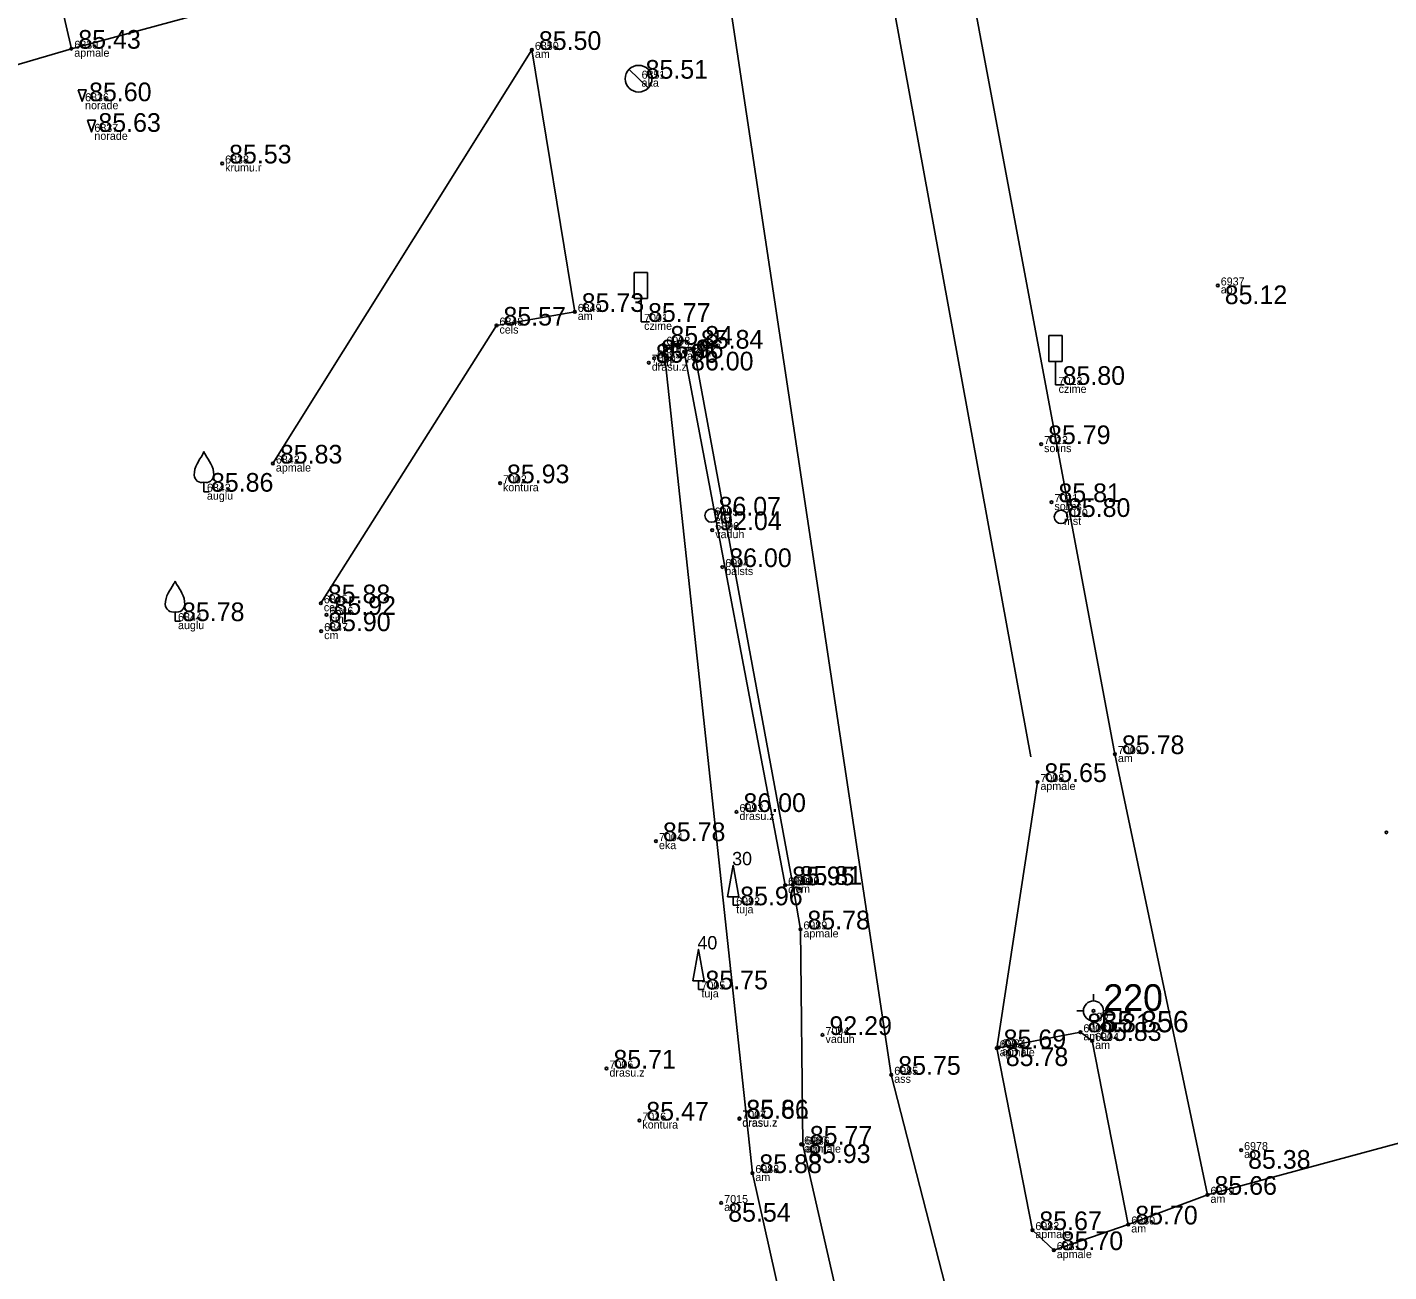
# Model space of a CAD drawing. Extents: x 614911 to 615803, y 262110 to 264311.
# Drawn here: x 615198.4 to 615249.4, y 262484.6 to 262531.2 of the extents above; entities that cross this region are included whole.
import ezdxf

# ---------------------------------------------------------------- set-up
doc = ezdxf.new("R2010")
doc.units = 0
for name, color, linetype in [('Level 1', 7, 'Continuous'), ('Level 12', 7, 'Continuous'), ('Level 14', 7, 'Continuous'), ('Level 16', 7, 'Continuous'), ('Level 18', 7, 'Continuous'), ('Level 19', 7, 'Continuous'), ('Level 37', 7, 'Continuous'), ('Level 53', 7, 'Continuous'), ('Level 54', 7, 'Continuous'), ('Level 57', 7, 'Continuous'), ('Level 58', 7, 'Continuous')]:
    doc.layers.add(name, color=color, linetype=linetype)

msp = doc.modelspace()

# ---------------------------------------------------------------- linework, layer by layer
at = {"layer": 'Level 1'}
for p, q in [((615205.007, 262514.158), (615205.007, 262513.806)), ((615205.007, 262513.806), (615205.207, 262513.806)), ((615203.923, 262509.307), (615203.923, 262508.955)), ((615203.923, 262508.955), (615204.123, 262508.955)), ((615224.843, 262498.307), (615224.843, 262498.627)), ((615224.843, 262498.307), (615225.053, 262498.307)), ((615223.541, 262495.155), (615223.541, 262495.475)), ((615223.541, 262495.155), (615223.751, 262495.155))]:
    msp.add_line(p, q, dxfattribs=at)
for points in [[(615224.633, 262498.627), (615225.053, 262498.627), (615224.843, 262499.807)], [(615223.331, 262495.475), (615223.751, 262495.475), (615223.541, 262496.655)]]:
    msp.add_lwpolyline(points, close=True, dxfattribs=at)
for centre, radius, start, end in [((615217.632, 262507.41), 14.88, 148.4844, 149.9901), ((615204.59, 262515.444), 0.439, 324.3837, 341.712), ((615205.424, 262515.444), 0.439, 198.288, 215.6163), ((615192.382, 262507.41), 14.88, 30.0099, 31.5156), ((615205.531, 262514.431), 0.89, 151.757, 179.9138), ((615204.931, 262514.437), 0.29, 181.0782, 285.2823), ((615205.083, 262514.437), 0.29, 254.7177, 358.9218), ((615204.483, 262514.431), 0.89, 0.0862, 28.243), ((615216.548, 262502.559), 14.88, 148.4844, 149.9901), ((615203.506, 262510.593), 0.439, 324.3837, 341.712), ((615204.34, 262510.593), 0.439, 198.288, 215.6163), ((615191.298, 262502.559), 14.88, 30.0099, 31.5156), ((615204.447, 262509.58), 0.89, 151.757, 179.9138), ((615203.399, 262509.58), 0.89, 0.0862, 28.243), ((615203.847, 262509.586), 0.29, 181.0782, 285.2823), ((615203.999, 262509.586), 0.29, 254.7177, 358.9218)]:
    msp.add_arc(centre, radius, start, end, dxfattribs=at)
at = {"layer": 'Level 12'}
for p, q in [((615220.938, 262529.631), (615221.656, 262528.935)), ((615221.297, 262529.283), (615221.296, 262529.282))]:
    msp.add_line(p, q, dxfattribs=at)
msp.add_circle((615221.297, 262529.283), 0.5, dxfattribs=at)
at = {"layer": 'Level 14'}
msp.add_circle((615237.126, 262512.86), 0.25, dxfattribs=at)
at = {"layer": 'Level 16'}
for p, q in [((615221.636, 262522.018), (615221.136, 262522.018)), ((615221.136, 262521.049), (615221.136, 262522.018)), ((615221.636, 262521.049), (615221.636, 262522.018)), ((615221.636, 262521.049), (615221.136, 262521.049)), ((615221.39, 262521.049), (615221.39, 262520.171)), ((615221.39, 262520.171), (615221.705, 262520.171)), ((615237.172, 262519.656), (615236.672, 262519.656)), ((615236.672, 262518.687), (615236.672, 262519.656)), ((615237.172, 262518.687), (615237.172, 262519.656)), ((615237.172, 262518.687), (615236.672, 262518.687)), ((615236.926, 262518.687), (615236.926, 262517.809)), ((615236.926, 262517.809), (615237.241, 262517.809))]:
    msp.add_line(p, q, dxfattribs=at)
at = {"layer": 'Level 18'}
msp.add_circle((615224.032, 262512.913), 0.25, dxfattribs=at)
at = {"layer": 'Level 19'}
for p, q in [((615238.344, 262494.723), (615238.344, 262494.973)), ((615237.719, 262494.348), (615237.969, 262494.348)), ((615238.344, 262493.723), (615238.344, 262493.973)), ((615238.719, 262494.348), (615238.969, 262494.348))]:
    msp.add_line(p, q, dxfattribs=at)
for radius in [0.375, 0.05]:
    msp.add_circle((615238.344, 262494.348), radius, dxfattribs=at)
at = {"layer": 'Level 37'}
for p, q in [((615217.298, 262530.361), (615207.591, 262514.861)), ((615218.904, 262520.543), (615217.298, 262530.361)), ((615222.228, 262519.314), (615223.369, 262519.166))]:
    msp.add_line(p, q, dxfattribs=at)
for points in [[(615254.346, 262560.792), (615243.383, 262555.871), (615236.021, 262552.487), (615232.793, 262549.846), (615230.539, 262546.557), (615229.608, 262539.718), (615229.798, 262537.742), (615236, 262503.867)], [(615239.65, 262486.346), (615242.619, 262487.458), (615239.15, 262503.973), (615232.793, 262537.845), (615232.824, 262539.909), (615233.444, 262544.601), (615235.556, 262547.934), (615237.603, 262549.605), (615247.69, 262554.573), (615255.607, 262558.375)], [(615223.546, 262552.282), (615223.588, 262539.598), (615230.767, 262491.955), (615238.006, 262463.73), (615246.867, 262426.396), (615253.036, 262392.229), (615254.793, 262387.535)], [(615219.197, 262533.373), (615207.943, 262532.549), (615200.036, 262530.406), (615199.356, 262533.372), (615199.501, 262533.238), (615204.232, 262534.589), (615207.069, 262535.54), (615215.167, 262539.469), (615215.54, 262538.831)], [(615188.481, 262510.585), (615178.203, 262507.778), (615174.027, 262522.778), (615200.036, 262530.406)], [(615209.388, 262509.624), (615215.97, 262520.031), (615218.904, 262520.543)], [(615229.059, 262467.901), (615230.755, 262467.626), (615231.493, 262468.147), (615228.856, 262473.577), (615225.561, 262488.272), (615222.228, 262519.314)], [(615223.369, 262519.166), (615223.001, 262519.051), (615226.788, 262499.057)], [(615226.788, 262499.057), (615227.071, 262499.075), (615223.369, 262519.166)], [(615236.244, 262502.926), (615234.717, 262492.951), (615237.855, 262493.549), (615238.295, 262493.224), (615239.65, 262486.346), (615236.856, 262485.385), (615236.056, 262486.135), (615234.717, 262492.951)], [(615227.071, 262499.075), (615227.363, 262497.404), (615227.453, 262489.336), (615231.041, 262473.62), (615233.448, 262469.21)], [(615242.619, 262487.458), (615255.97, 262491.066), (615267.376, 262479.847)]]:
    msp.add_lwpolyline(points, dxfattribs=at)
at = {"layer": 'Level 57'}
for centre in [(615200.036, 262530.406), (615217.298, 262530.361), (615205.688, 262526.106), (615243.004, 262521.535), (615218.904, 262520.543), (615215.97, 262520.031), (615222.228, 262519.314), (615223.001, 262519.051), (615223.369, 262519.166), (615221.68, 262518.64), (615221.879, 262518.804), (615236.383, 262515.589), (615207.591, 262514.861), (615216.102, 262514.122), (615236.77, 262513.415), (615224.057, 262512.365), (615224.433, 262510.982), (615209.388, 262509.624), (615209.6, 262509.191), (615209.401, 262508.58), (615239.15, 262503.973), (615236.244, 262502.926), (615224.966, 262501.803), (615221.948, 262500.711), (615249.323, 262501.04), (615226.788, 262499.057), (615227.071, 262499.075), (615227.363, 262497.404), (615228.189, 262493.447), (615237.855, 262493.549), (615234.717, 262492.951), (615234.798, 262492.982), (615238.295, 262493.224), (615220.093, 262492.188), (615230.767, 262491.955), (615221.325, 262490.239), (615225.072, 262490.319), (615225.074, 262490.305), (615227.39, 262489.349), (615227.453, 262489.336), (615243.879, 262489.134), (615225.561, 262488.272), (615242.619, 262487.458), (615224.394, 262487.151), (615239.65, 262486.346), (615236.056, 262486.135), (615236.856, 262485.385)]:
    msp.add_circle(centre, 0.05, dxfattribs=at)
at = {"layer": 'Level 58'}
for points in [[(615200.29, 262528.871), (615200.59, 262528.871), (615200.44, 262528.438)], [(615200.639, 262527.724), (615200.939, 262527.724), (615200.789, 262527.291)]]:
    msp.add_lwpolyline(points, close=True, dxfattribs=at)
for centre in [(615200.036, 262530.406), (615217.298, 262530.361), (615205.688, 262526.106), (615243.004, 262521.535), (615218.904, 262520.543), (615215.97, 262520.031), (615222.228, 262519.314), (615223.001, 262519.051), (615223.369, 262519.166), (615221.68, 262518.64), (615221.879, 262518.804), (615236.383, 262515.589), (615207.591, 262514.861), (615216.102, 262514.122), (615236.77, 262513.415), (615224.057, 262512.365), (615224.433, 262510.982), (615209.388, 262509.624), (615209.6, 262509.191), (615209.401, 262508.58), (615239.15, 262503.973), (615236.244, 262502.926), (615224.966, 262501.803), (615221.948, 262500.711), (615249.323, 262501.04), (615226.788, 262499.057), (615227.071, 262499.075), (615227.363, 262497.404), (615228.189, 262493.447), (615237.855, 262493.549), (615234.717, 262492.951), (615234.798, 262492.982), (615238.295, 262493.224), (615220.093, 262492.188), (615230.767, 262491.955), (615221.325, 262490.239), (615225.072, 262490.319), (615225.074, 262490.305), (615227.39, 262489.349), (615227.453, 262489.336), (615243.879, 262489.134), (615225.561, 262488.272), (615242.619, 262487.458), (615224.394, 262487.151), (615239.65, 262486.346), (615236.056, 262486.135), (615236.856, 262485.385)]:
    msp.add_circle(centre, 0.05, dxfattribs=at)

# ---------------------------------------------------------------- texts
at = {"layer": 'Level 1'}
for s, p in [(' 30', (615224.618, 262499.807)), (' 40', (615223.316, 262496.655))]:
    msp.add_text(s, height=0.5, dxfattribs=at).set_placement(p)
at = {"layer": 'Level 19'}
for s, height, p in [(' 220', 1, (615238.344, 262494.348)), (' 85.856', 0.8, (615238.344, 262493.548))]:
    msp.add_text(s, height=height, dxfattribs=at).set_placement(p)
at = {"layer": 'Level 53'}
for s, p in [(' apmale', (615200.036, 262530.106)), (' am', (615217.298, 262530.061)), (' aka', (615221.297, 262528.983)), (' norade', (615200.44, 262528.138)), (' norade', (615200.789, 262526.991)), (' krumu.r', (615205.688, 262525.806)), (' ap', (615243.004, 262521.235)), (' cels', (615215.97, 262519.731)), (' am', (615218.904, 262520.243)), (' czime', (615221.39, 262519.871)), (' am', (615222.228, 262519.014)), (' ap', (615223.001, 262518.751)), (' cm', (615223.369, 262518.866)), (' drasu.z', (615221.68, 262518.34)), (' am', (615221.879, 262518.504)), (' czime', (615236.926, 262517.509)), (' solins', (615236.383, 262515.289)), (' apmale', (615207.591, 262514.561)), (' kontura', (615216.102, 262513.822)), (' auglu', (615205.007, 262513.506)), (' solins', (615236.77, 262513.115)), (' elst', (615224.032, 262512.613)), (' mst', (615237.126, 262512.56)), (' vaduh', (615224.057, 262512.065)), (' balsts', (615224.433, 262510.682)), (' cels', (615209.388, 262509.324)), (' auglu', (615203.923, 262508.655)), (' cm', (615209.6, 262508.891)), (' cm', (615209.401, 262508.28)), (' am', (615239.15, 262503.673)), (' apmale', (615236.244, 262502.626)), (' drasu.z', (615224.966, 262501.503)), (' eka', (615221.948, 262500.411)), (' cm', (615226.788, 262498.757)), (' cm', (615227.071, 262498.775)), (' tuja', (615224.843, 262498.007)), (' apmale', (615227.363, 262497.104)), (' tuja', (615223.541, 262494.855)), (' gp', (615238.344, 262494.048)), (' vaduh', (615228.189, 262493.147)), (' am', (615237.855, 262493.249)), (' apmale', (615234.717, 262492.651)), (' am', (615238.295, 262492.924)), (' ap', (615234.798, 262492.682)), (' drasu.z', (615220.093, 262491.888)), (' ass', (615230.767, 262491.655)), (' kontura', (615221.325, 262489.939)), (' drasu.z', (615225.072, 262490.019)), (' drasu.z', (615225.074, 262490.005)), (' ap', (615227.39, 262489.049)), (' apmale', (615227.453, 262489.036)), (' ap', (615243.879, 262488.834)), (' am', (615225.561, 262487.972)), (' am', (615242.619, 262487.158)), (' ap', (615224.394, 262486.851)), (' apmale', (615236.056, 262485.835)), (' am', (615239.65, 262486.046)), (' apmale', (615236.856, 262485.085))]:
    msp.add_text(s, height=0.3, dxfattribs=at).set_placement(p)
at = {"layer": 'Level 54'}
for s, p in [(' 6830', (615200.036, 262530.406)), (' 6850', (615217.298, 262530.361)), (' 6851', (615221.297, 262529.283)), (' 6836', (615200.44, 262528.438)), (' 6837', (615200.789, 262527.291)), (' 6838', (615205.688, 262526.106)), (' 6937', (615243.004, 262521.535)), (' 6849', (615218.904, 262520.543)), (' 6848', (615215.97, 262520.031)), (' 7001', (615221.39, 262520.171)), (' 6998', (615222.228, 262519.314)), (' 6996', (615223.369, 262519.166)), (' 6999', (615221.879, 262518.804)), (' 6997', (615223.001, 262519.051)), (' 7000', (615221.68, 262518.64)), (' 7013', (615236.926, 262517.809)), (' 7012', (615236.383, 262515.589)), (' 6842', (615207.591, 262514.861)), (' 7002', (615216.102, 262514.122)), (' 6843', (615205.007, 262513.806)), (' 7011', (615236.77, 262513.415)), (' 6995', (615224.032, 262512.913)), (' 7010', (615237.126, 262512.86)), (' 6896', (615224.057, 262512.365)), (' 6994', (615224.433, 262510.982)), (' 6845', (615209.388, 262509.624)), (' 6846', (615209.6, 262509.191)), (' 6844', (615203.923, 262508.955)), (' 6847', (615209.401, 262508.58)), (' 7009', (615239.15, 262503.973)), (' 7008', (615236.244, 262502.926)), (' 6993', (615224.966, 262501.803)), (' 7004', (615221.948, 262500.711)), (' 6991', (615226.788, 262499.057)), (' 6990', (615227.071, 262499.075)), (' 6992', (615224.843, 262498.307)), (' 6989', (615227.363, 262497.404)), (' 7005', (615223.541, 262495.155)), (' 7094', (615228.189, 262493.447)), (' 6903', (615237.855, 262493.549)), (' 6904', (615238.295, 262493.224)), (' 6983', (615234.717, 262492.951)), (' 6984', (615234.798, 262492.982)), (' 7006', (615220.093, 262492.188)), (' 6985', (615230.767, 262491.955)), (' 7016', (615221.325, 262490.239)), (' 7014', (615225.072, 262490.319)), (' 7007', (615225.074, 262490.305)), (' 6987', (615227.39, 262489.349)), (' 6986', (615227.453, 262489.336)), (' 6978', (615243.879, 262489.134)), (' 6988', (615225.561, 262488.272)), (' 7015', (615224.394, 262487.151)), (' 6979', (615242.619, 262487.458)), (' 6982', (615236.056, 262486.135)), (' 6980', (615239.65, 262486.346)), (' 6981', (615236.856, 262485.385))]:
    msp.add_text(s, height=0.3, dxfattribs=at).set_placement(p)
at = {"layer": 'Level 58'}
for s, p in [(' 85.43', (615200.036, 262530.406)), (' 85.50', (615217.298, 262530.361)), (' 85.51', (615221.297, 262529.283)), (' 85.60', (615200.44, 262528.438)), (' 85.63', (615200.789, 262527.291)), (' 85.53', (615205.688, 262526.106)), (' 85.12', (615243.004, 262520.835)), (' 85.73', (615218.904, 262520.543)), (' 85.57', (615215.97, 262520.031)), (' 85.77', (615221.39, 262520.171)), (' 85.84', (615222.228, 262519.314)), (' 85.96', (615221.879, 262518.804)), (' 85.84', (615223.369, 262519.166)), (' 85.96', (615221.68, 262518.64)), (' 86.00', (615223.001, 262518.351)), (' 85.80', (615236.926, 262517.809)), (' 85.79', (615236.383, 262515.589)), (' 85.83', (615207.591, 262514.861)), (' 85.86', (615205.007, 262513.806)), (' 85.93', (615216.102, 262514.122)), (' 85.81', (615236.77, 262513.415)), (' 86.07', (615224.032, 262512.913)), (' 85.80', (615237.126, 262512.86)), (' 92.04', (615224.057, 262512.365)), (' 86.00', (615224.433, 262510.982)), (' 85.88', (615209.388, 262509.624)), (' 85.92', (615209.6, 262509.191)), (' 85.78', (615203.923, 262508.955)), (' 85.90', (615209.401, 262508.58)), (' 85.78', (615239.15, 262503.973)), (' 85.65', (615236.244, 262502.926)), (' 86.00', (615224.966, 262501.803)), (' 85.78', (615221.948, 262500.711)), (' 85.95', (615226.788, 262499.057)), (' 85.81', (615227.071, 262499.075)), (' 85.96', (615224.843, 262498.307)), (' 85.78', (615227.363, 262497.404)), (' 85.75', (615223.541, 262495.155)), (' 92.29', (615228.189, 262493.447)), (' 85.81', (615237.855, 262493.549)), (' 85.69', (615234.717, 262492.951)), (' 85.83', (615238.295, 262493.224)), (' 85.78', (615234.798, 262492.282)), (' 85.71', (615220.093, 262492.188)), (' 85.75', (615230.767, 262491.955)), (' 85.47', (615221.325, 262490.239)), (' 85.86', (615225.072, 262490.319)), (' 85.61', (615225.074, 262490.305)), (' 85.77', (615227.453, 262489.336)), (' 85.93', (615227.39, 262488.649)), (' 85.88', (615225.561, 262488.272)), (' 85.38', (615243.879, 262488.434)), (' 85.66', (615242.619, 262487.458)), (' 85.54', (615224.394, 262486.451)), (' 85.67', (615236.056, 262486.135)), (' 85.70', (615239.65, 262486.346)), (' 85.70', (615236.856, 262485.385))]:
    msp.add_text(s, height=0.7, dxfattribs=at).set_placement(p)

doc.saveas('drawing.dxf')
